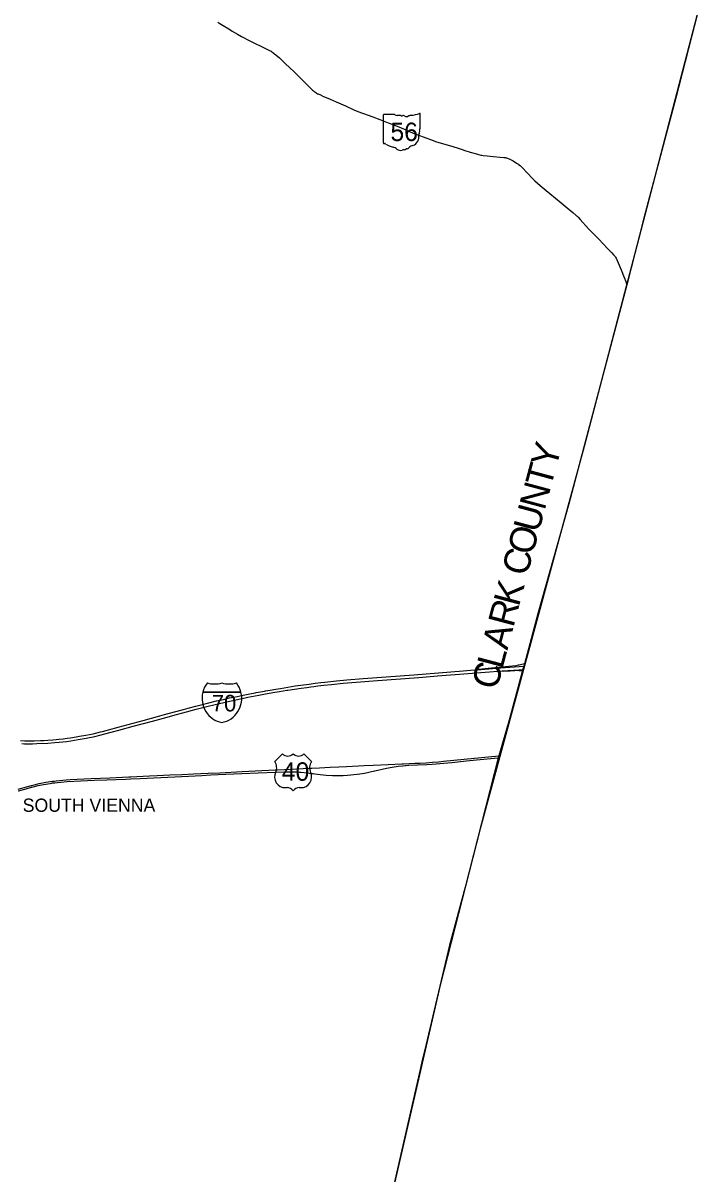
# Model space of a CAD drawing. Extents: x 0 to 34, y 0 to 22.
# Drawn here: x 7.975 to 8.387, y 15.877 to 16.576 of the extents above; entities that cross this region are included whole.
import ezdxf

# ---------------------------------------------------------------- set-up
doc = ezdxf.new("R2010")
doc.units = 0
for name, color, linetype in [('GM_X_Corporation_Text', 7, 'Continuous'), ('GM_X_County', 7, 'Continuous'), ('GM_X_County_Text', 7, 'Continuous'), ('GM_X_Interchange_Ramps', 7, 'Continuous'), ('GM_X_Interstate_Location', 7, 'Continuous'), ('GM_X_Interstate_Route', 7, 'Continuous'), ('GM_X_Interstate_Shield', 7, 'Continuous'), ('GM_X_State_Location', 7, 'Continuous'), ('GM_X_State_Route', 7, 'Continuous'), ('GM_X_State_Shield', 7, 'Continuous'), ('GM_X_US_Location', 7, 'Continuous'), ('GM_X_US_Route', 7, 'Continuous'), ('GM_X_US_Shield', 7, 'Continuous'), ('SC_Scratch1', 7, 'Continuous')]:
    doc.layers.add(name, color=color, linetype=linetype)

msp = doc.modelspace()

# ---------------------------------------------------------------- linework, layer by layer
at = {"layer": 'GM_X_County'}
msp.add_lwpolyline([(8.38743, 16.58942), (8.37212, 16.53034), (8.35272, 16.45724), (8.34239, 16.41666), (8.30717, 16.28366), (8.28852, 16.21768), (8.28008, 16.18641), (8.2797, 16.18505), (8.27919, 16.18312), (8.27901, 16.18245), (8.27092, 16.15229), (8.26451, 16.13052), (8.26423, 16.12943), (8.24417, 16.05079), (8.23455, 16.01557), (8.22023, 15.95462), (8.21787, 15.94456), (8.21682, 15.94006), (8.18498, 15.80071)], dxfattribs=at)
at = {"layer": 'GM_X_Interchange_Ramps'}
for points in [[(8.2801, 16.18637), (8.27689, 16.1857), (8.27629, 16.18556), (8.27491, 16.18533), (8.26211, 16.18398), (8.2523, 16.18299), (8.2516, 16.18284)], [(8.26676, 16.18213), (8.26728, 16.18203), (8.26962, 16.18218), (8.2715, 16.18229), (8.273, 16.18242), (8.27424, 16.18247), (8.27527, 16.1825), (8.27664, 16.18247), (8.27854, 16.18242), (8.27902, 16.1824)]]:
    msp.add_lwpolyline(points, dxfattribs=at)
at = {"layer": 'GM_X_Interstate_Route'}
msp.add_line((8.27904, 16.18306), (8.27921, 16.18308), dxfattribs=at)
for points in [[(7.97396, 16.13977), (7.97657, 16.13972), (7.9821, 16.13975), (7.9861, 16.13987), (7.98794, 16.13995), (7.99053, 16.14008), (7.99356, 16.14034), (7.99557, 16.14053), (7.99711, 16.14068), (7.99977, 16.14096), (8.00215, 16.14127), (8.00422, 16.14155), (8.00777, 16.14208), (8.00968, 16.14241), (8.01358, 16.14311), (8.01797, 16.14398), (8.02248, 16.14507), (8.02361, 16.14534), (8.02583, 16.14592), (8.02742, 16.14637), (8.0332, 16.14791), (8.04843, 16.15196), (8.05851, 16.15479), (8.06142, 16.1556), (8.06824, 16.15745), (8.07283, 16.1587), (8.0758, 16.15951), (8.08034, 16.16074), (8.08357, 16.16157), (8.09295, 16.16389), (8.09715, 16.16485), (8.10085, 16.16571), (8.10322, 16.16621), (8.10559, 16.16668), (8.10924, 16.16741), (8.11123, 16.16783), (8.11328, 16.16824), (8.11654, 16.16887), (8.11709, 16.16897), (8.11982, 16.16949), (8.12206, 16.16989), (8.12276, 16.17002), (8.12556, 16.17051), (8.12897, 16.17109), (8.13179, 16.17156), (8.1407, 16.17299), (8.14925, 16.17416), (8.15285, 16.17463), (8.15631, 16.17504), (8.15884, 16.17533), (8.16592, 16.17608), (8.17221, 16.17668), (8.1822, 16.17745), (8.21296, 16.17985), (8.24293, 16.18213), (8.2474, 16.18251), (8.2516, 16.18284)], [(8.24603, 16.18053), (8.2665, 16.18211), (8.26676, 16.18213)], [(8.2516, 16.18284), (8.26081, 16.18355), (8.26307, 16.18372), (8.26832, 16.18412), (8.27972, 16.18501)], [(8.26676, 16.18213), (8.27675, 16.1829), (8.27904, 16.18306)], [(8.13117, 16.16962), (8.13578, 16.17038), (8.13626, 16.17045), (8.14438, 16.17166), (8.14792, 16.17216), (8.1503, 16.17247), (8.15219, 16.1727), (8.15465, 16.17301), (8.15821, 16.1734), (8.16297, 16.1739), (8.17005, 16.1746), (8.17793, 16.17525), (8.19081, 16.17627), (8.21604, 16.1782), (8.22734, 16.1791), (8.24603, 16.18053)], [(8.11201, 16.16612), (8.11863, 16.16742), (8.12268, 16.16818), (8.12278, 16.1682), (8.12849, 16.16918), (8.13117, 16.16962)], [(7.97467, 16.13797), (7.97631, 16.13793), (7.97797, 16.13791), (7.97949, 16.13789), (7.9812, 16.13792), (7.98373, 16.13796), (7.99057, 16.13828), (7.99478, 16.13859), (7.9974, 16.13884), (7.9995, 16.13906), (8.00179, 16.13934), (8.00446, 16.1397), (8.00889, 16.14039), (8.01382, 16.14126), (8.01898, 16.14229), (8.02206, 16.14301), (8.02893, 16.14486), (8.03367, 16.14615), (8.04241, 16.14852), (8.05412, 16.1517), (8.06293, 16.15412), (8.06785, 16.15544), (8.07243, 16.15669), (8.08057, 16.15887), (8.08798, 16.16076), (8.0949, 16.16243), (8.10185, 16.16396), (8.11035, 16.1658), (8.11201, 16.16612)]]:
    msp.add_lwpolyline(points, dxfattribs=at)
at = {"layer": 'GM_X_Interstate_Shield'}
for p, q in [((8.08465, 16.16921), (8.10784, 16.16921)), ((8.10784, 16.16921), (8.08465, 16.16921)), ((8.10784, 16.16921), (8.08465, 16.16921))]:
    msp.add_line(p, q, dxfattribs=at)
for centre, start, end in [((8.09926, 16.16551), 141.66896, 165.80665), ((8.09184, 16.18927), 253.00908, 286.99093), ((8.10065, 16.18927), 253.00908, 286.99093), ((8.09323, 16.16551), 14.19335, 38.33104), ((8.09926, 16.16551), 165.80665, 258.46304), ((8.09323, 16.16551), 281.53696, 14.19335)]:
    msp.add_arc(centre, 0.01507, start, end, dxfattribs=at)
at = {"layer": 'GM_X_State_Route'}
msp.add_lwpolyline([(8.09375, 16.57629), (8.09505, 16.57542), (8.09707, 16.57419), (8.10044, 16.57213), (8.1026, 16.57084), (8.10581, 16.56899), (8.1082, 16.56763), (8.10979, 16.56677), (8.11118, 16.56605), (8.1157, 16.56378), (8.12068, 16.56135), (8.12469, 16.55935), (8.1255, 16.55893), (8.12612, 16.55857), (8.12666, 16.55823), (8.12719, 16.55786), (8.12766, 16.55751), (8.12824, 16.55706), (8.13006, 16.55553), (8.13117, 16.55455), (8.1328, 16.55306), (8.13472, 16.55125), (8.1401, 16.54612), (8.14348, 16.54287), (8.144, 16.54235), (8.14574, 16.54066), (8.14797, 16.53841), (8.15071, 16.53556), (8.15135, 16.53495), (8.15188, 16.53451), (8.15233, 16.53415), (8.15272, 16.53388), (8.15334, 16.53347), (8.15383, 16.53318), (8.15444, 16.53284), (8.15481, 16.53265), (8.15613, 16.53206), (8.15764, 16.5314), (8.16201, 16.52955), (8.16562, 16.52795), (8.17139, 16.52535), (8.1764, 16.52299), (8.17786, 16.52239), (8.1812, 16.52116), (8.18231, 16.52075), (8.188, 16.51867), (8.1922, 16.51711), (8.19737, 16.51513), (8.20009, 16.51412), (8.20281, 16.5131), (8.20523, 16.51208), (8.20813, 16.51081), (8.21246, 16.50887), (8.21467, 16.508), (8.22011, 16.506), (8.22357, 16.50472), (8.22605, 16.50383), (8.22958, 16.50277), (8.23464, 16.5013), (8.23918, 16.49989), (8.24294, 16.49869), (8.24323, 16.4986), (8.24722, 16.49735), (8.24789, 16.49715), (8.25101, 16.49622), (8.25226, 16.49589), (8.25356, 16.49556), (8.25431, 16.4954), (8.2551, 16.49527), (8.25745, 16.49499), (8.26113, 16.49466), (8.26533, 16.4943), (8.2677, 16.49406), (8.26832, 16.49396), (8.26874, 16.49388), (8.26921, 16.49376), (8.26977, 16.49362), (8.27033, 16.49343), (8.27077, 16.49327), (8.27129, 16.49304), (8.27174, 16.49283), (8.27336, 16.49195), (8.27539, 16.4907), (8.27647, 16.48995), (8.27656, 16.48988), (8.2775, 16.48911), (8.27865, 16.48801), (8.28173, 16.48475), (8.28515, 16.4811), (8.28648, 16.47983), (8.28966, 16.47707), (8.29331, 16.47403), (8.29555, 16.47218), (8.30241, 16.46643), (8.30606, 16.46339), (8.30955, 16.46058), (8.31157, 16.45889), (8.31185, 16.45865), (8.31215, 16.45839), (8.31274, 16.45781), (8.31401, 16.45647), (8.31911, 16.45078), (8.32186, 16.44794), (8.32538, 16.44437), (8.33067, 16.43886), (8.33321, 16.43617), (8.33425, 16.43501), (8.33482, 16.43435), (8.33505, 16.43405), (8.33521, 16.43385), (8.33541, 16.43353), (8.33582, 16.43285), (8.33651, 16.43143), (8.33887, 16.42584), (8.34077, 16.4212), (8.34171, 16.41873), (8.34219, 16.41738), (8.34241, 16.41661)], dxfattribs=at)
at = {"layer": 'GM_X_State_Shield'}
for p, q in [((8.19435, 16.51986), (8.19435, 16.50287)), ((8.20112, 16.52015), (8.19457, 16.52015)), ((8.21673, 16.51168), (8.21673, 16.52057)), ((8.21672, 16.51169), (8.21673, 16.51168))]:
    msp.add_line(p, q, dxfattribs=at)
for centre, radius, start, end in [((8.19461, 16.51989), 0.000259, 98.1301, 188.1301), ((8.20268, 16.52212), 0.00251, 231.61951, 271.11188), ((8.20352, 16.51061), 0.00903, 80.48669, 94.98827), ((8.20557, 16.51998), 0.000725, 219.79206, 297.10237), ((8.20663, 16.51802), 0.00151, 54.46668, 119.14113), ((8.20858, 16.52071), 0.00181, 233.85621, 294.82819), ((8.21178, 16.51496), 0.00477, 97.34618, 120.76885), ((8.20876, 16.5433), 0.02373, 275.84447, 288.90645), ((8.21648, 16.52061), 0.000249, 351.86209, 97.738), ((8.21667, 16.51103), 0.000386, 107.94398, 210.33697), ((8.21422, 16.50991), 0.00231, 340.03296, 23.64957), ((8.21646, 16.51165), 0.000267, 289.60381, 7.73413), ((8.19461, 16.50283), 0.000262, 171.95839, 258.30661), ((8.19465, 16.50457), 0.002, 267.33899, 280.60386), ((8.19506, 16.50189), 0.00072, 29.74838, 93.27175), ((8.20414, 16.51715), 0.01714, 240.41292, 257.1985), ((8.21008, 16.50684), 0.00594, 292.30889, 8.98584), ((8.21762, 16.50797), 0.00168, 136.8065, 186.92959), ((8.19903, 16.49524), 0.00536, 47.18416, 75.83597), ((8.20483, 16.50181), 0.0034, 230.70037, 286.29184), ((8.2068, 16.49593), 0.0028, 85.69512, 111.20995), ((8.20705, 16.50054), 0.00181, 268.77702, 315.54927), ((8.20869, 16.49889), 0.00051, 65.75173, 132.64842), ((8.20847, 16.50122), 0.00192, 282.87319, 323.27711), ((8.21259, 16.4981), 0.00325, 94.40312, 142.57675)]:
    msp.add_arc(centre, radius, start, end, dxfattribs=at)
at = {"layer": 'GM_X_US_Route'}
msp.add_line((8.20763, 16.12465), (8.20813, 16.12469), dxfattribs=at)
for points in [[(8.13012, 16.12205), (8.13851, 16.12247), (8.14903, 16.12298), (8.15083, 16.12307), (8.15561, 16.12331), (8.162, 16.12362), (8.16731, 16.12388), (8.17194, 16.12412), (8.17931, 16.12447), (8.18273, 16.12462), (8.18821, 16.12489), (8.19721, 16.12531), (8.20567, 16.12572)], [(8.14063, 16.12084), (8.14194, 16.12079), (8.14333, 16.1207), (8.14442, 16.1206), (8.14783, 16.12025), (8.15119, 16.11983), (8.1517, 16.11976), (8.15281, 16.11963), (8.15594, 16.11924), (8.15962, 16.11889), (8.16356, 16.11867), (8.1662, 16.11862), (8.16758, 16.11864), (8.16989, 16.11868), (8.17252, 16.11881), (8.17471, 16.11897), (8.17647, 16.11915), (8.17839, 16.11938), (8.18012, 16.11963), (8.18297, 16.12012), (8.189, 16.12135), (8.18917, 16.12138), (8.19638, 16.12301), (8.19975, 16.12365), (8.2034, 16.12421), (8.20629, 16.12454), (8.20763, 16.12465)], [(8.20567, 16.12572), (8.20669, 16.12577), (8.21353, 16.12607), (8.21656, 16.12616), (8.22037, 16.12638), (8.22433, 16.12665), (8.22785, 16.12697), (8.2309, 16.12725), (8.24348, 16.12844), (8.26453, 16.13047)], [(8.20813, 16.12469), (8.20997, 16.12483), (8.22077, 16.12535), (8.22395, 16.12552), (8.22652, 16.12573), (8.22874, 16.12595), (8.23601, 16.12658), (8.24494, 16.12748), (8.25097, 16.12807), (8.26425, 16.12938)], [(7.98049, 16.11258), (7.98211, 16.11301), (7.9852, 16.11369), (7.98933, 16.1145), (7.99324, 16.11509), (7.99437, 16.11525), (7.99559, 16.11541), (7.9976, 16.11562), (7.99951, 16.11579), (8.00156, 16.11597), (8.00398, 16.11611), (8.01688, 16.11675), (8.0282, 16.11725), (8.03979, 16.11778), (8.04096, 16.11782), (8.04453, 16.118), (8.05216, 16.11836), (8.0569, 16.11856), (8.06454, 16.11892), (8.07191, 16.11927), (8.07901, 16.11958), (8.08797, 16.11997), (8.09508, 16.12031), (8.1085, 16.12098), (8.12061, 16.12158), (8.12877, 16.12199), (8.13012, 16.12205)], [(7.99261, 16.11395), (7.99332, 16.11406), (7.99465, 16.11423), (7.99635, 16.11443), (7.99845, 16.11465), (8.00213, 16.11493), (8.01056, 16.11536), (8.01873, 16.11572), (8.02637, 16.11603), (8.03797, 16.11646), (8.04099, 16.11658), (8.04666, 16.11682), (8.0759, 16.11827), (8.08407, 16.11866), (8.08961, 16.11892), (8.09856, 16.11933), (8.10831, 16.11973), (8.11832, 16.12019), (8.12913, 16.12069), (8.13493, 16.1209), (8.13757, 16.12093), (8.13885, 16.12089)], [(8.13885, 16.12089), (8.14047, 16.12084), (8.14063, 16.12084)], [(7.97239, 16.10919), (7.97264, 16.10926), (7.97722, 16.11059), (7.98053, 16.11149), (7.98074, 16.11154)], [(7.97244, 16.11028), (7.97829, 16.11201), (7.98049, 16.11258)], [(7.98074, 16.11154), (7.98464, 16.11248), (7.98774, 16.11312), (7.9919, 16.11384), (7.99261, 16.11395)]]:
    msp.add_lwpolyline(points, dxfattribs=at)
at = {"layer": 'GM_X_US_Shield'}
for p, q in [((8.13304, 16.13174), (8.12838, 16.12707)), ((8.15075, 16.12707), (8.14609, 16.13174)), ((8.1349, 16.11122), (8.13584, 16.11122)), ((8.1433, 16.11122), (8.14423, 16.11122))]:
    msp.add_line(p, q, dxfattribs=at)
for centre, radius, start, end in [((8.1363, 16.13507), 0.00466, 225.573, 314.427), ((8.14283, 16.13507), 0.00466, 225.573, 314.427), ((8.12303, 16.12333), 0.00653, 334.54712, 35.00093), ((8.1561, 16.12333), 0.00653, 144.99907, 205.45288), ((8.13483, 16.11775), 0.00653, 154.83192, 270.63826), ((8.1443, 16.11775), 0.00653, 269.36174, 25.16808), ((8.13584, 16.10656), 0.00466, 36.8699, 90), ((8.1433, 16.10656), 0.00466, 90, 143.1301)]:
    msp.add_arc(centre, radius, start, end, dxfattribs=at)
at = {"layer": 'SC_Scratch1'}
msp.add_lwpolyline([(8.38743, 16.58942), (8.34724, 16.43572), (8.31639, 16.31846), (8.25319, 16.08617), (8.22885, 15.99128), (8.18498, 15.80071), (8.14361, 15.64612), (8.07834, 15.39161), (8.02497, 15.17727), (7.75816, 15.20795), (7.75969, 15.21984), (7.72807, 15.22284), (7.48332, 15.24924)], dxfattribs=at)

# ---------------------------------------------------------------- texts
at = {"layer": 'GM_X_Corporation_Text'}
msp.add_text('SOUTH VIENNA', height=0.008037, rotation=0.00001, dxfattribs=at).set_placement((7.97519, 16.09654))
at = {"layer": 'GM_X_County_Text'}
for s, rotation, p in [('Y', 74.96635, (8.29919, 16.30452)), ('T', 74.96635, (8.29607, 16.29293)), ('N', 74.96442, (8.29239, 16.27922)), ('U', 74.96548, (8.28871, 16.26552)), ('O', 74.96548, (8.28503, 16.25182)), ('C', 74.96888, (8.28163, 16.23916)), ('K', 75.0523, (8.2767, 16.22072)), ('R', 75.14229, (8.27335, 16.20806)), ('A', 75.22713, (8.26973, 16.19435)), ('L', 75.24764, (8.26667, 16.18274)), ('C', 75.24731, (8.26334, 16.17007))]:
    msp.add_text(s, height=0.01607, rotation=rotation, dxfattribs=at).set_placement(p)
at = {"layer": 'GM_X_Interstate_Location'}
for s in ['.', '-', ',']:
    msp.add_text(s, height=0.0000161, dxfattribs=at).set_placement((8.09624, 16.1628))
msp.add_text('70', height=0.0000161, rotation=0.00001, dxfattribs=at).set_placement((8.09296, 16.15947))
at = {"layer": 'GM_X_Interstate_Shield'}
msp.add_text('70', height=0.010046, dxfattribs=at).set_placement((8.09007, 16.15753))
at = {"layer": 'GM_X_State_Location'}
for s in ['s', 'r']:
    msp.add_text(s, height=0.0000161, dxfattribs=at).set_placement((8.20529, 16.51023))
msp.add_text('56', height=0.0000161, rotation=0.00001, dxfattribs=at).set_placement((8.20124, 16.50906))
at = {"layer": 'GM_X_State_Shield'}
msp.add_text('56', height=0.011189, dxfattribs=at).set_placement((8.19872, 16.50407))
at = {"layer": 'GM_X_US_Location'}
for s in ['0', '/']:
    msp.add_text(s, height=0.0000161, dxfattribs=at).set_placement((8.13956, 16.12093))
msp.add_text('40', height=0.0000161, rotation=0.00001, dxfattribs=at).set_placement((8.13624, 16.1176))
at = {"layer": 'GM_X_US_Shield'}
msp.add_text('40', height=0.011189, dxfattribs=at).set_placement((8.1327, 16.11542))

doc.saveas('drawing.dxf')
